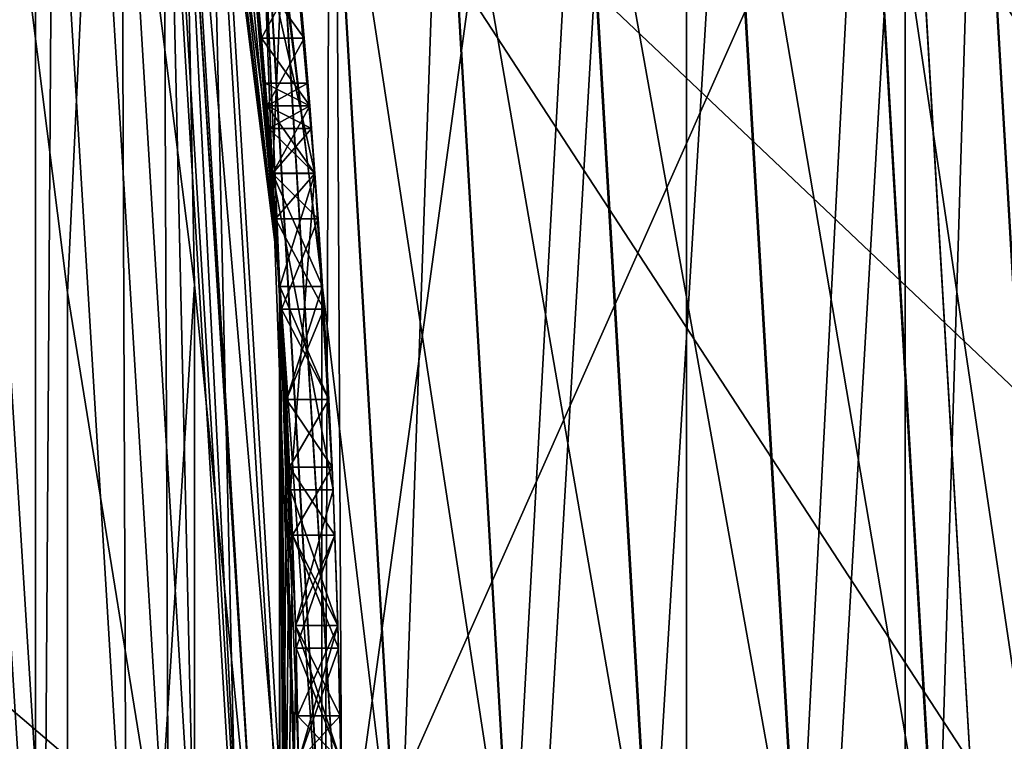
# Model space of a CAD drawing. Header units: millimetres. Extents: x -147 to 148, y -145 to 204.
# Tile 433 of 571: x 113.34 to 115.66, y 0.42 to 2.12. Entities that reach past the tile are written whole.
import ezdxf

# ---------------------------------------------------------------- set-up
doc = ezdxf.new("R2010")
doc.units = ezdxf.units.MM
doc.header["$LTSCALE"] = 26.699852
for name, color, linetype in [('1063', 7, 'CONTINUOUS'), ('1064', 7, 'CONTINUOUS'), ('1065', 7, 'CONTINUOUS'), ('1067', 7, 'CONTINUOUS'), ('1068', 7, 'CONTINUOUS'), ('1069', 7, 'CONTINUOUS'), ('1078', 7, 'CONTINUOUS'), ('1079', 7, 'CONTINUOUS'), ('1080', 7, 'CONTINUOUS'), ('1081', 7, 'CONTINUOUS'), ('1082', 7, 'CONTINUOUS'), ('1086', 7, 'CONTINUOUS'), ('1087', 7, 'CONTINUOUS'), ('1088', 7, 'CONTINUOUS'), ('1089', 7, 'CONTINUOUS'), ('1090', 7, 'CONTINUOUS'), ('1110', 7, 'CONTINUOUS'), ('1457', 7, 'CONTINUOUS'), ('1458', 7, 'CONTINUOUS'), ('1459', 7, 'CONTINUOUS'), ('1460', 7, 'CONTINUOUS'), ('1461', 7, 'CONTINUOUS'), ('1462', 7, 'CONTINUOUS'), ('1466', 7, 'CONTINUOUS'), ('1467', 7, 'CONTINUOUS'), ('1468', 7, 'CONTINUOUS'), ('1469', 7, 'CONTINUOUS'), ('1470', 7, 'CONTINUOUS'), ('1471', 7, 'CONTINUOUS'), ('1472', 7, 'CONTINUOUS'), ('1493', 7, 'CONTINUOUS'), ('1550', 7, 'CONTINUOUS'), ('1551', 7, 'CONTINUOUS'), ('1894', 7, 'CONTINUOUS'), ('1896', 7, 'CONTINUOUS'), ('1905', 7, 'CONTINUOUS'), ('1934', 7, 'CONTINUOUS'), ('1936', 7, 'CONTINUOUS'), ('1938', 7, 'CONTINUOUS'), ('1939', 7, 'CONTINUOUS'), ('2006', 7, 'CONTINUOUS'), ('2008', 7, 'CONTINUOUS'), ('2013', 7, 'CONTINUOUS'), ('2016', 7, 'CONTINUOUS'), ('742', 7, 'CONTINUOUS'), ('743', 7, 'CONTINUOUS'), ('886', 7, 'CONTINUOUS'), ('895', 7, 'CONTINUOUS'), ('936', 7, 'CONTINUOUS')]:
    doc.layers.add(name, color=color, linetype=linetype)

msp = doc.modelspace()

# ---------------------------------------------------------------- linework, layer by layer
at = {"layer": '1063', "color": 7, "linetype": 'CONTINUOUS', "true_color": 0xd8d8d8}
for points in [[(113.99, 0.6916, 56.025), (113.9787, 1.0106, 56.025), (114.0901, 0.6916, 56.025), (113.99, 0.6916, 56.025)], [(113.9787, 1.0106, 56.025), (114.0788, 1.0106, 56.025), (114.0901, 0.6916, 56.025), (113.9787, 1.0106, 56.025)], [(113.9971, 0.3723, 56.025), (113.99, 0.6916, 56.025), (114.0971, 0.3723, 56.025), (113.9971, 0.3723, 56.025)], [(113.99, 0.6916, 56.025), (114.0901, 0.6916, 56.025), (114.0971, 0.3723, 56.025), (113.99, 0.6916, 56.025)]]:
    msp.add_3dface(points, dxfattribs=at)
at = {"layer": '1064', "color": 7, "linetype": 'CONTINUOUS', "true_color": 0xd8d8d8}
for points in [[(113.9787, 1.0106, 56.025), (113.9787, 1.0106, 58.525), (114.0788, 1.0106, 56.025), (113.9787, 1.0106, 56.025)], [(113.9787, 1.0106, 58.525), (114.0788, 1.0106, 58.525), (114.0788, 1.0106, 56.025), (113.9787, 1.0106, 58.525)]]:
    msp.add_3dface(points, dxfattribs=at)
at = {"layer": '1065', "color": 7, "linetype": 'CONTINUOUS', "true_color": 0xd8d8d8}
for points in [[(113.9357, 1.7562, 58.525), (113.8694, 2.5, 58.525), (114.0359, 1.7562, 58.525), (113.9357, 1.7562, 58.525)], [(113.8694, 2.5, 58.525), (113.97, 2.5, 58.525), (114.0359, 1.7562, 58.525), (113.8694, 2.5, 58.525)], [(113.9787, 1.0106, 58.525), (113.9357, 1.7562, 58.525), (114.0788, 1.0106, 58.525), (113.9787, 1.0106, 58.525)], [(113.9357, 1.7562, 58.525), (114.0359, 1.7562, 58.525), (114.0788, 1.0106, 58.525), (113.9357, 1.7562, 58.525)]]:
    msp.add_3dface(points, dxfattribs=at)
at = {"layer": '1067', "color": 7, "linetype": 'CONTINUOUS', "true_color": 0xd8d8d8}
for points in [[(113.8694, 2.5, 59.15), (113.9357, 1.7562, 59.15), (113.97, 2.5, 59.15), (113.8694, 2.5, 59.15)], [(113.9357, 1.7562, 59.15), (114.0359, 1.7562, 59.15), (113.97, 2.5, 59.15), (113.9357, 1.7562, 59.15)], [(113.9357, 1.7562, 59.15), (113.9787, 1.0106, 59.15), (114.0359, 1.7562, 59.15), (113.9357, 1.7562, 59.15)], [(113.9787, 1.0106, 59.15), (114.0788, 1.0106, 59.15), (114.0359, 1.7562, 59.15), (113.9787, 1.0106, 59.15)]]:
    msp.add_3dface(points, dxfattribs=at)
at = {"layer": '1068', "color": 7, "linetype": 'CONTINUOUS', "true_color": 0xd8d8d8}
for points in [[(113.9787, 1.0106, 59.15), (113.9787, 1.0106, 60.1917), (114.0788, 1.0106, 59.15), (113.9787, 1.0106, 59.15)], [(113.9787, 1.0106, 60.1917), (114.0788, 1.0106, 60.1917), (114.0788, 1.0106, 59.15), (113.9787, 1.0106, 60.1917)]]:
    msp.add_3dface(points, dxfattribs=at)
at = {"layer": '1069', "color": 7, "linetype": 'CONTINUOUS', "true_color": 0xd8d8d8}
for points in [[(113.9787, 1.0106, 60.1917), (113.99, 0.6916, 60.1917), (114.0788, 1.0106, 60.1917), (113.9787, 1.0106, 60.1917)], [(113.99, 0.6916, 60.1917), (114.0901, 0.6916, 60.1917), (114.0788, 1.0106, 60.1917), (113.99, 0.6916, 60.1917)], [(113.99, 0.6916, 60.1917), (113.9971, 0.3723, 60.1917), (114.0901, 0.6916, 60.1917), (113.99, 0.6916, 60.1917)], [(113.9971, 0.3723, 60.1917), (114.0971, 0.3723, 60.1917), (114.0901, 0.6916, 60.1917), (113.9971, 0.3723, 60.1917)]]:
    msp.add_3dface(points, dxfattribs=at)
at = {"layer": '1078', "color": 7, "linetype": 'CONTINUOUS', "true_color": 0xd8d8d8}
for points in [[(113.9915, 0.6383, 61.1291), (113.983, 0.9043, 61.025), (114.0915, 0.6383, 61.1291), (113.9915, 0.6383, 61.1291)], [(113.983, 0.9043, 61.025), (114.083, 0.9043, 61.025), (114.0915, 0.6383, 61.1291), (113.983, 0.9043, 61.025)], [(113.9971, 0.3723, 61.2333), (113.9915, 0.6383, 61.1291), (114.0971, 0.3723, 61.2333), (113.9971, 0.3723, 61.2333)], [(113.9915, 0.6383, 61.1291), (114.0915, 0.6383, 61.1291), (114.0971, 0.3723, 61.2333), (113.9915, 0.6383, 61.1291)]]:
    msp.add_3dface(points, dxfattribs=at)
at = {"layer": '1079', "color": 7, "linetype": 'CONTINUOUS', "true_color": 0xd8d8d8}
for points in [[(113.9764, 1.0639, 61.025), (113.9688, 1.2234, 61.025), (114.0765, 1.0639, 61.025), (113.9764, 1.0639, 61.025)], [(113.9688, 1.2234, 61.025), (114.0689, 1.2234, 61.025), (114.0765, 1.0639, 61.025), (113.9688, 1.2234, 61.025)], [(113.983, 0.9043, 61.025), (113.9764, 1.0639, 61.025), (114.083, 0.9043, 61.025), (113.983, 0.9043, 61.025)], [(113.9764, 1.0639, 61.025), (114.0765, 1.0639, 61.025), (114.083, 0.9043, 61.025), (113.9764, 1.0639, 61.025)]]:
    msp.add_3dface(points, dxfattribs=at)
at = {"layer": '1080', "color": 7, "linetype": 'CONTINUOUS', "true_color": 0xd8d8d8}
for points in [[(113.9537, 1.4895, 61.1292), (113.9357, 1.7553, 61.2333), (114.0539, 1.4895, 61.1292), (113.9537, 1.4895, 61.1292)], [(113.9357, 1.7553, 61.2333), (114.036, 1.7553, 61.2333), (114.0539, 1.4895, 61.1292), (113.9357, 1.7553, 61.2333)], [(113.9688, 1.2234, 61.025), (113.9537, 1.4895, 61.1292), (114.0689, 1.2234, 61.025), (113.9688, 1.2234, 61.025)], [(113.9537, 1.4895, 61.1292), (114.0539, 1.4895, 61.1292), (114.0689, 1.2234, 61.025), (113.9537, 1.4895, 61.1292)]]:
    msp.add_3dface(points, dxfattribs=at)
at = {"layer": '1081', "color": 7, "linetype": 'CONTINUOUS', "true_color": 0xd8d8d8}
for points in [[(113.9235, 1.9149, 61.3896), (113.9102, 2.0745, 61.5458), (114.0238, 1.9149, 61.3896), (113.9235, 1.9149, 61.3896)], [(113.9102, 2.0745, 61.5458), (114.0106, 2.0745, 61.5458), (114.0238, 1.9149, 61.3896), (113.9102, 2.0745, 61.5458)], [(113.9357, 1.7553, 61.2333), (113.9235, 1.9149, 61.3896), (114.036, 1.7553, 61.2333), (113.9357, 1.7553, 61.2333)], [(113.9235, 1.9149, 61.3896), (114.0238, 1.9149, 61.3896), (114.036, 1.7553, 61.2333), (113.9235, 1.9149, 61.3896)]]:
    msp.add_3dface(points, dxfattribs=at)
at = {"layer": '1082', "color": 7, "linetype": 'CONTINUOUS', "true_color": 0xd8d8d8}
for points in [[(113.9102, 2.0745, 61.5458), (113.8958, 2.2341, 61.8064), (114.0106, 2.0745, 61.5458), (113.9102, 2.0745, 61.5458)], [(113.8958, 2.2341, 61.8064), (113.9962, 2.2341, 61.8064), (114.0106, 2.0745, 61.5458), (113.8958, 2.2341, 61.8064)]]:
    msp.add_3dface(points, dxfattribs=at)
at = {"layer": '1086', "color": 7, "linetype": 'CONTINUOUS', "true_color": 0xd8d8d8}
for points in [[(113.8958, 2.2341, 63.9936), (113.9102, 2.0745, 64.2542), (113.9962, 2.2341, 63.9936), (113.8958, 2.2341, 63.9936)], [(113.9102, 2.0745, 64.2542), (114.0106, 2.0745, 64.2542), (113.9962, 2.2341, 63.9936), (113.9102, 2.0745, 64.2542)]]:
    msp.add_3dface(points, dxfattribs=at)
at = {"layer": '1087', "color": 7, "linetype": 'CONTINUOUS', "true_color": 0xd8d8d8}
for points in [[(113.9102, 2.0745, 64.2542), (113.9235, 1.9149, 64.4104), (114.0106, 2.0745, 64.2542), (113.9102, 2.0745, 64.2542)], [(113.9235, 1.9149, 64.4104), (114.0238, 1.9149, 64.4104), (114.0106, 2.0745, 64.2542), (113.9235, 1.9149, 64.4104)], [(113.9235, 1.9149, 64.4104), (113.9357, 1.7553, 64.5667), (114.0238, 1.9149, 64.4104), (113.9235, 1.9149, 64.4104)], [(113.9357, 1.7553, 64.5667), (114.036, 1.7553, 64.5667), (114.0238, 1.9149, 64.4104), (113.9357, 1.7553, 64.5667)]]:
    msp.add_3dface(points, dxfattribs=at)
at = {"layer": '1088', "color": 7, "linetype": 'CONTINUOUS', "true_color": 0xd8d8d8}
for points in [[(113.9357, 1.7553, 64.5667), (113.9537, 1.4895, 64.6708), (114.036, 1.7553, 64.5667), (113.9357, 1.7553, 64.5667)], [(113.9537, 1.4895, 64.6708), (114.0539, 1.4895, 64.6708), (114.036, 1.7553, 64.5667), (113.9537, 1.4895, 64.6708)], [(113.9537, 1.4895, 64.6708), (113.9688, 1.2234, 64.775), (114.0539, 1.4895, 64.6708), (113.9537, 1.4895, 64.6708)], [(113.9688, 1.2234, 64.775), (114.0689, 1.2234, 64.775), (114.0539, 1.4895, 64.6708), (113.9688, 1.2234, 64.775)]]:
    msp.add_3dface(points, dxfattribs=at)
at = {"layer": '1089', "color": 7, "linetype": 'CONTINUOUS', "true_color": 0xd8d8d8}
for points in [[(113.9688, 1.2234, 64.775), (113.9764, 1.0639, 64.775), (114.0689, 1.2234, 64.775), (113.9688, 1.2234, 64.775)], [(113.9764, 1.0639, 64.775), (114.0765, 1.0639, 64.775), (114.0689, 1.2234, 64.775), (113.9764, 1.0639, 64.775)], [(113.9764, 1.0639, 64.775), (113.983, 0.9043, 64.775), (114.0765, 1.0639, 64.775), (113.9764, 1.0639, 64.775)], [(113.983, 0.9043, 64.775), (114.083, 0.9043, 64.775), (114.0765, 1.0639, 64.775), (113.983, 0.9043, 64.775)]]:
    msp.add_3dface(points, dxfattribs=at)
at = {"layer": '1090', "color": 7, "linetype": 'CONTINUOUS', "true_color": 0xd8d8d8}
for points in [[(113.983, 0.9043, 64.775), (113.9915, 0.6383, 64.6709), (114.083, 0.9043, 64.775), (113.983, 0.9043, 64.775)], [(113.9915, 0.6383, 64.6709), (114.0915, 0.6383, 64.6709), (114.083, 0.9043, 64.775), (113.9915, 0.6383, 64.6709)], [(113.9915, 0.6383, 64.6709), (113.9971, 0.3723, 64.5667), (114.0915, 0.6383, 64.6709), (113.9915, 0.6383, 64.6709)], [(113.9971, 0.3723, 64.5667), (114.0971, 0.3723, 64.5667), (114.0915, 0.6383, 64.6709), (113.9971, 0.3723, 64.5667)]]:
    msp.add_3dface(points, dxfattribs=at)
at = {"layer": '1110', "color": 7, "linetype": 'CONTINUOUS', "true_color": 0xd8d8d8}
for points in [[(113.97, 2.5, 59.15), (114.0359, 1.7562, 59.15), (113.97, 2.5, 58.525), (113.97, 2.5, 59.15)], [(113.97, 2.5, 58.525), (114.0359, 1.7562, 59.15), (114.0359, 1.7562, 58.525), (113.97, 2.5, 58.525)], [(113.9962, 2.2341, 63.9936), (114.0106, 2.0745, 64.2542), (113.9962, 2.2341, 61.8064), (113.9962, 2.2341, 63.9936)], [(113.9962, 2.2341, 61.8064), (114.0106, 2.0745, 64.2542), (114.0106, 2.0745, 61.5458), (113.9962, 2.2341, 61.8064)], [(114.0106, 2.0745, 64.2542), (114.0238, 1.9149, 64.4104), (114.0106, 2.0745, 61.5458), (114.0106, 2.0745, 64.2542)], [(114.0106, 2.0745, 61.5458), (114.0238, 1.9149, 64.4104), (114.0195, 1.9681, 63.1083), (114.0106, 2.0745, 61.5458)], [(114.0238, 1.9149, 61.3896), (114.0106, 2.0745, 61.5458), (114.0195, 1.9681, 62.6917), (114.0238, 1.9149, 61.3896)], [(114.0195, 1.9681, 62.6917), (114.0106, 2.0745, 61.5458), (114.0195, 1.9681, 63.1083), (114.0195, 1.9681, 62.6917)], [(114.0195, 1.9681, 63.1083), (114.0238, 1.9149, 64.4104), (114.0238, 1.9149, 63.3166), (114.0195, 1.9681, 63.1083)], [(114.0238, 1.9149, 61.3896), (114.0195, 1.9681, 62.6917), (114.0238, 1.9149, 62.4834), (114.0238, 1.9149, 61.3896)], [(114.0238, 1.9149, 64.4104), (114.036, 1.7553, 64.5667), (114.0238, 1.9149, 63.3166), (114.0238, 1.9149, 64.4104)], [(114.0238, 1.9149, 63.3166), (114.036, 1.7553, 64.5667), (114.028, 1.8617, 63.525), (114.0238, 1.9149, 63.3166)], [(114.036, 1.7553, 61.2333), (114.0238, 1.9149, 61.3896), (114.036, 1.7553, 62.0667), (114.036, 1.7553, 61.2333)], [(114.036, 1.7553, 62.0667), (114.0238, 1.9149, 61.3896), (114.028, 1.8617, 62.275), (114.036, 1.7553, 62.0667)], [(114.028, 1.8617, 62.275), (114.0238, 1.9149, 61.3896), (114.0238, 1.9149, 62.4834), (114.028, 1.8617, 62.275)], [(114.028, 1.8617, 63.525), (114.036, 1.7553, 64.5667), (114.036, 1.7553, 63.7333), (114.028, 1.8617, 63.525)], [(114.0359, 1.7562, 59.15), (114.0788, 1.0106, 59.15), (114.0359, 1.7562, 58.525), (114.0359, 1.7562, 59.15)], [(114.0359, 1.7562, 58.525), (114.0788, 1.0106, 59.15), (114.0788, 1.0106, 58.525), (114.0359, 1.7562, 58.525)], [(114.036, 1.7553, 64.5667), (114.0539, 1.4895, 64.6708), (114.0435, 1.6489, 63.9417), (114.036, 1.7553, 64.5667)], [(114.036, 1.7553, 63.7333), (114.036, 1.7553, 64.5667), (114.0435, 1.6489, 63.9417), (114.036, 1.7553, 63.7333)], [(114.0539, 1.4895, 61.1292), (114.036, 1.7553, 61.2333), (114.0435, 1.6489, 61.8583), (114.0539, 1.4895, 61.1292)], [(114.0435, 1.6489, 61.8583), (114.036, 1.7553, 61.2333), (114.036, 1.7553, 62.0667), (114.0435, 1.6489, 61.8583)], [(114.0435, 1.6489, 63.9417), (114.0539, 1.4895, 64.6708), (114.0572, 1.4363, 64.0979), (114.0435, 1.6489, 63.9417)], [(114.0572, 1.4363, 61.7021), (114.0539, 1.4895, 61.1292), (114.0435, 1.6489, 61.8583), (114.0572, 1.4363, 61.7021)], [(114.0539, 1.4895, 64.6708), (114.0689, 1.2234, 64.775), (114.0572, 1.4363, 64.0979), (114.0539, 1.4895, 64.6708)], [(114.0689, 1.2234, 61.025), (114.0539, 1.4895, 61.1292), (114.0689, 1.2234, 61.5458), (114.0689, 1.2234, 61.025)], [(114.0689, 1.2234, 61.5458), (114.0539, 1.4895, 61.1292), (114.0572, 1.4363, 61.7021), (114.0689, 1.2234, 61.5458)], [(114.0572, 1.4363, 64.0979), (114.0689, 1.2234, 64.775), (114.0689, 1.2234, 64.2542), (114.0572, 1.4363, 64.0979)], [(114.0689, 1.2234, 64.775), (114.0765, 1.0639, 64.775), (114.0689, 1.2234, 64.2542), (114.0689, 1.2234, 64.775)], [(114.0689, 1.2234, 64.2542), (114.0765, 1.0639, 64.775), (114.0765, 1.0639, 64.2542), (114.0689, 1.2234, 64.2542)], [(114.0765, 1.0639, 61.025), (114.0689, 1.2234, 61.025), (114.0765, 1.0639, 61.5458), (114.0765, 1.0639, 61.025)], [(114.0765, 1.0639, 61.5458), (114.0689, 1.2234, 61.025), (114.0689, 1.2234, 61.5458), (114.0765, 1.0639, 61.5458)], [(114.0765, 1.0639, 64.775), (114.083, 0.9043, 64.775), (114.0765, 1.0639, 64.2542), (114.0765, 1.0639, 64.775)], [(114.0765, 1.0639, 64.2542), (114.083, 0.9043, 64.775), (114.083, 0.9043, 64.2542), (114.0765, 1.0639, 64.2542)], [(114.083, 0.9043, 61.025), (114.0765, 1.0639, 61.025), (114.083, 0.9043, 61.5458), (114.083, 0.9043, 61.025)], [(114.083, 0.9043, 61.5458), (114.0765, 1.0639, 61.025), (114.0765, 1.0639, 61.5458), (114.083, 0.9043, 61.5458)], [(114.0788, 1.0106, 60.1917), (114.0901, 0.6916, 60.1917), (114.0788, 1.0106, 59.15), (114.0788, 1.0106, 60.1917)], [(114.0788, 1.0106, 59.15), (114.0901, 0.6916, 60.1917), (114.0788, 1.0106, 58.525), (114.0788, 1.0106, 59.15)], [(114.0788, 1.0106, 58.525), (114.0901, 0.6916, 60.1917), (114.0788, 1.0106, 56.025), (114.0788, 1.0106, 58.525)], [(114.0788, 1.0106, 56.025), (114.0901, 0.6916, 60.1917), (114.0901, 0.6916, 56.025), (114.0788, 1.0106, 56.025)], [(114.083, 0.9043, 64.775), (114.0915, 0.6383, 64.6709), (114.083, 0.9043, 64.2542), (114.083, 0.9043, 64.775)], [(114.083, 0.9043, 64.2542), (114.0915, 0.6383, 64.6709), (114.0901, 0.6915, 64.0979), (114.083, 0.9043, 64.2542)], [(114.0915, 0.6383, 61.1291), (114.083, 0.9043, 61.025), (114.0901, 0.6915, 61.7021), (114.0915, 0.6383, 61.1291)], [(114.0901, 0.6915, 61.7021), (114.083, 0.9043, 61.025), (114.083, 0.9043, 61.5458), (114.0901, 0.6915, 61.7021)], [(114.0971, 0.3723, 60.1917), (114.0971, 0.3723, 59.15), (114.0901, 0.6916, 56.025), (114.0971, 0.3723, 60.1917)], [(114.0901, 0.6916, 56.025), (114.0971, 0.3723, 59.15), (114.0971, 0.3723, 58.525), (114.0901, 0.6916, 56.025)], [(114.0901, 0.6916, 60.1917), (114.0971, 0.3723, 60.1917), (114.0901, 0.6916, 56.025), (114.0901, 0.6916, 60.1917)], [(114.0971, 0.3723, 56.025), (114.0901, 0.6916, 56.025), (114.0971, 0.3723, 56.7542), (114.0971, 0.3723, 56.025)], [(114.0971, 0.3723, 56.7542), (114.0901, 0.6916, 56.025), (114.0971, 0.3723, 58.525), (114.0971, 0.3723, 56.7542)], [(114.0901, 0.6915, 64.0979), (114.0915, 0.6383, 64.6709), (114.0952, 0.4787, 63.9417), (114.0901, 0.6915, 64.0979)], [(114.0952, 0.4787, 61.8583), (114.0915, 0.6383, 61.1291), (114.0901, 0.6915, 61.7021), (114.0952, 0.4787, 61.8583)], [(114.0915, 0.6383, 64.6709), (114.0971, 0.3723, 64.5667), (114.0952, 0.4787, 63.9417), (114.0915, 0.6383, 64.6709)], [(114.0971, 0.3723, 61.2333), (114.0915, 0.6383, 61.1291), (114.0971, 0.3723, 62.0667), (114.0971, 0.3723, 61.2333)], [(114.0971, 0.3723, 62.0667), (114.0915, 0.6383, 61.1291), (114.0952, 0.4787, 61.8583), (114.0971, 0.3723, 62.0667)], [(114.0952, 0.4787, 63.9417), (114.0971, 0.3723, 64.5667), (114.0971, 0.3723, 63.7333), (114.0952, 0.4787, 63.9417)]]:
    msp.add_3dface(points, dxfattribs=at)
at = {"layer": '1457', "color": 7, "linetype": 'CONTINUOUS', "true_color": 0xd8d8d8}
for points in [[(113.9192, 1.9681, 62.6917), (113.9235, 1.9149, 62.4834), (114.0195, 1.9681, 62.6917), (113.9192, 1.9681, 62.6917)], [(114.0195, 1.9681, 62.6917), (113.9235, 1.9149, 62.4834), (114.0238, 1.9149, 62.4834), (114.0195, 1.9681, 62.6917)], [(113.9235, 1.9149, 62.4834), (113.9277, 1.8617, 62.275), (114.0238, 1.9149, 62.4834), (113.9235, 1.9149, 62.4834)], [(113.9277, 1.8617, 62.275), (114.028, 1.8617, 62.275), (114.0238, 1.9149, 62.4834), (113.9277, 1.8617, 62.275)]]:
    msp.add_3dface(points, dxfattribs=at)
at = {"layer": '1458', "color": 7, "linetype": 'CONTINUOUS', "true_color": 0xd8d8d8}
for points in [[(113.9277, 1.8617, 62.275), (113.9357, 1.7553, 62.0667), (114.028, 1.8617, 62.275), (113.9277, 1.8617, 62.275)], [(113.9357, 1.7553, 62.0667), (114.036, 1.7553, 62.0667), (114.028, 1.8617, 62.275), (113.9357, 1.7553, 62.0667)], [(113.9357, 1.7553, 62.0667), (113.9433, 1.6489, 61.8583), (114.036, 1.7553, 62.0667), (113.9357, 1.7553, 62.0667)], [(113.9433, 1.6489, 61.8583), (114.0435, 1.6489, 61.8583), (114.036, 1.7553, 62.0667), (113.9433, 1.6489, 61.8583)]]:
    msp.add_3dface(points, dxfattribs=at)
at = {"layer": '1459', "color": 7, "linetype": 'CONTINUOUS', "true_color": 0xd8d8d8}
for points in [[(113.9433, 1.6489, 61.8583), (113.957, 1.4363, 61.7021), (114.0435, 1.6489, 61.8583), (113.9433, 1.6489, 61.8583)], [(113.957, 1.4363, 61.7021), (114.0572, 1.4363, 61.7021), (114.0435, 1.6489, 61.8583), (113.957, 1.4363, 61.7021)], [(113.957, 1.4363, 61.7021), (113.9688, 1.2234, 61.5458), (114.0572, 1.4363, 61.7021), (113.957, 1.4363, 61.7021)], [(113.9688, 1.2234, 61.5458), (114.0689, 1.2234, 61.5458), (114.0572, 1.4363, 61.7021), (113.9688, 1.2234, 61.5458)]]:
    msp.add_3dface(points, dxfattribs=at)
at = {"layer": '1460', "color": 7, "linetype": 'CONTINUOUS', "true_color": 0xd8d8d8}
for points in [[(113.9688, 1.2234, 61.5458), (113.9764, 1.0639, 61.5458), (114.0689, 1.2234, 61.5458), (113.9688, 1.2234, 61.5458)], [(113.9764, 1.0639, 61.5458), (114.0765, 1.0639, 61.5458), (114.0689, 1.2234, 61.5458), (113.9764, 1.0639, 61.5458)], [(113.9764, 1.0639, 61.5458), (113.983, 0.9043, 61.5458), (114.0765, 1.0639, 61.5458), (113.9764, 1.0639, 61.5458)], [(113.983, 0.9043, 61.5458), (114.083, 0.9043, 61.5458), (114.0765, 1.0639, 61.5458), (113.983, 0.9043, 61.5458)]]:
    msp.add_3dface(points, dxfattribs=at)
at = {"layer": '1461', "color": 7, "linetype": 'CONTINUOUS', "true_color": 0xd8d8d8}
for points in [[(113.983, 0.9043, 61.5458), (113.99, 0.6915, 61.7021), (114.083, 0.9043, 61.5458), (113.983, 0.9043, 61.5458)], [(113.99, 0.6915, 61.7021), (114.0901, 0.6915, 61.7021), (114.083, 0.9043, 61.5458), (113.99, 0.6915, 61.7021)], [(113.99, 0.6915, 61.7021), (113.9952, 0.4787, 61.8583), (114.0901, 0.6915, 61.7021), (113.99, 0.6915, 61.7021)], [(113.9952, 0.4787, 61.8583), (114.0952, 0.4787, 61.8583), (114.0901, 0.6915, 61.7021), (113.9952, 0.4787, 61.8583)]]:
    msp.add_3dface(points, dxfattribs=at)
at = {"layer": '1462', "color": 7, "linetype": 'CONTINUOUS', "true_color": 0xd8d8d8}
for points in [[(113.9952, 0.4787, 61.8583), (113.9971, 0.3723, 62.0667), (114.0952, 0.4787, 61.8583), (113.9952, 0.4787, 61.8583)], [(113.9971, 0.3723, 62.0667), (114.0971, 0.3723, 62.0667), (114.0952, 0.4787, 61.8583), (113.9971, 0.3723, 62.0667)]]:
    msp.add_3dface(points, dxfattribs=at)
at = {"layer": '1466', "color": 7, "linetype": 'CONTINUOUS', "true_color": 0xd8d8d8}
for points in [[(113.9971, 0.3723, 63.7333), (113.9952, 0.4787, 63.9417), (114.0971, 0.3723, 63.7333), (113.9971, 0.3723, 63.7333)], [(113.9952, 0.4787, 63.9417), (114.0952, 0.4787, 63.9417), (114.0971, 0.3723, 63.7333), (113.9952, 0.4787, 63.9417)]]:
    msp.add_3dface(points, dxfattribs=at)
at = {"layer": '1467', "color": 7, "linetype": 'CONTINUOUS', "true_color": 0xd8d8d8}
for points in [[(113.99, 0.6915, 64.0979), (113.983, 0.9043, 64.2542), (114.0901, 0.6915, 64.0979), (113.99, 0.6915, 64.0979)], [(113.983, 0.9043, 64.2542), (114.083, 0.9043, 64.2542), (114.0901, 0.6915, 64.0979), (113.983, 0.9043, 64.2542)], [(113.9952, 0.4787, 63.9417), (113.99, 0.6915, 64.0979), (114.0952, 0.4787, 63.9417), (113.9952, 0.4787, 63.9417)], [(113.99, 0.6915, 64.0979), (114.0901, 0.6915, 64.0979), (114.0952, 0.4787, 63.9417), (113.99, 0.6915, 64.0979)]]:
    msp.add_3dface(points, dxfattribs=at)
at = {"layer": '1468', "color": 7, "linetype": 'CONTINUOUS', "true_color": 0xd8d8d8}
for points in [[(113.9764, 1.0639, 64.2542), (113.9688, 1.2234, 64.2542), (114.0765, 1.0639, 64.2542), (113.9764, 1.0639, 64.2542)], [(113.9688, 1.2234, 64.2542), (114.0689, 1.2234, 64.2542), (114.0765, 1.0639, 64.2542), (113.9688, 1.2234, 64.2542)], [(113.983, 0.9043, 64.2542), (113.9764, 1.0639, 64.2542), (114.083, 0.9043, 64.2542), (113.983, 0.9043, 64.2542)], [(113.9764, 1.0639, 64.2542), (114.0765, 1.0639, 64.2542), (114.083, 0.9043, 64.2542), (113.9764, 1.0639, 64.2542)]]:
    msp.add_3dface(points, dxfattribs=at)
at = {"layer": '1469', "color": 7, "linetype": 'CONTINUOUS', "true_color": 0xd8d8d8}
for points in [[(113.957, 1.4363, 64.0979), (113.9433, 1.6489, 63.9417), (114.0572, 1.4363, 64.0979), (113.957, 1.4363, 64.0979)], [(113.9433, 1.6489, 63.9417), (114.0435, 1.6489, 63.9417), (114.0572, 1.4363, 64.0979), (113.9433, 1.6489, 63.9417)], [(113.9688, 1.2234, 64.2542), (113.957, 1.4363, 64.0979), (114.0689, 1.2234, 64.2542), (113.9688, 1.2234, 64.2542)], [(113.957, 1.4363, 64.0979), (114.0572, 1.4363, 64.0979), (114.0689, 1.2234, 64.2542), (113.957, 1.4363, 64.0979)]]:
    msp.add_3dface(points, dxfattribs=at)
at = {"layer": '1470', "color": 7, "linetype": 'CONTINUOUS', "true_color": 0xd8d8d8}
for points in [[(113.9357, 1.7553, 63.7333), (113.9277, 1.8617, 63.525), (114.036, 1.7553, 63.7333), (113.9357, 1.7553, 63.7333)], [(113.9277, 1.8617, 63.525), (114.028, 1.8617, 63.525), (114.036, 1.7553, 63.7333), (113.9277, 1.8617, 63.525)], [(113.9433, 1.6489, 63.9417), (113.9357, 1.7553, 63.7333), (114.0435, 1.6489, 63.9417), (113.9433, 1.6489, 63.9417)], [(113.9357, 1.7553, 63.7333), (114.036, 1.7553, 63.7333), (114.0435, 1.6489, 63.9417), (113.9357, 1.7553, 63.7333)]]:
    msp.add_3dface(points, dxfattribs=at)
at = {"layer": '1471', "color": 7, "linetype": 'CONTINUOUS', "true_color": 0xd8d8d8}
for points in [[(113.9235, 1.9149, 63.3166), (113.9192, 1.9681, 63.1083), (114.0238, 1.9149, 63.3166), (113.9235, 1.9149, 63.3166)], [(113.9192, 1.9681, 63.1083), (114.0195, 1.9681, 63.1083), (114.0238, 1.9149, 63.3166), (113.9192, 1.9681, 63.1083)], [(113.9277, 1.8617, 63.525), (113.9235, 1.9149, 63.3166), (114.028, 1.8617, 63.525), (113.9277, 1.8617, 63.525)], [(113.9235, 1.9149, 63.3166), (114.0238, 1.9149, 63.3166), (114.028, 1.8617, 63.525), (113.9235, 1.9149, 63.3166)]]:
    msp.add_3dface(points, dxfattribs=at)
at = {"layer": '1472', "color": 7, "linetype": 'CONTINUOUS', "true_color": 0xd8d8d8}
for points in [[(113.9192, 1.9681, 63.1083), (113.9192, 1.9681, 62.6917), (114.0195, 1.9681, 63.1083), (113.9192, 1.9681, 63.1083)], [(113.9192, 1.9681, 62.6917), (114.0195, 1.9681, 62.6917), (114.0195, 1.9681, 63.1083), (113.9192, 1.9681, 62.6917)]]:
    msp.add_3dface(points, dxfattribs=at)
at = {"layer": '1493', "color": 7, "linetype": 'CONTINUOUS', "true_color": 0xd8d8d8}
for points in [[(114.0524, 1.5133, 53.4), (113.6731, 4.5159, 53.4), (114.0524, 1.5133, 72.4), (114.0524, 1.5133, 53.4)], [(114.0524, 1.5133, 72.4), (113.6731, 4.5159, 53.4), (113.6731, 4.5159, 72.4), (114.0524, 1.5133, 72.4)], [(114.0524, -1.5133, 53.4), (114.0524, 1.5133, 53.4), (114.0524, -1.5133, 72.4), (114.0524, -1.5133, 53.4)], [(114.0524, -1.5133, 72.4), (114.0524, 1.5133, 53.4), (114.0524, 1.5133, 72.4), (114.0524, -1.5133, 72.4)]]:
    msp.add_3dface(points, dxfattribs=at)
at = {"layer": '1550', "color": 7, "linetype": 'CONTINUOUS', "true_color": 0x21211a}
for points in [[(113.9526, 1.507, 24.9), (113.8108, 3.008, 24.9), (113.8968, 2.7931, 24.5603), (113.9526, 1.507, 24.9)], [(115.7658, 0, 24.2569), (115.327, 2.9603, 24.0336), (115.5916, 2.9912, 24.2569), (115.7658, 0, 24.2569)], [(115.9397, 0, 24.558), (115.5916, 2.9912, 24.2569), (115.7643, 3.0114, 24.558), (115.9397, 0, 24.558)], [(115.7658, 0, 24.2569), (115.5916, 2.9912, 24.2569), (115.9397, 0, 24.558), (115.7658, 0, 24.2569)], [(115.4994, 0, 24.0336), (115.0024, 2.9224, 23.915), (115.327, 2.9603, 24.0336), (115.4994, 0, 24.0336)], [(115.4994, 0, 24.0336), (115.327, 2.9603, 24.0336), (115.7658, 0, 24.2569), (115.4994, 0, 24.0336)], [(115.1726, 0, 23.915), (114.6571, 2.882, 23.9154), (115.0024, 2.9224, 23.915), (115.1726, 0, 23.915)], [(115.1726, 0, 23.915), (115.0024, 2.9224, 23.915), (115.4994, 0, 24.0336), (115.1726, 0, 23.915)], [(114.825, 0, 23.9154), (114.3328, 2.8441, 24.0348), (114.6571, 2.882, 23.9154), (114.825, 0, 23.9154)], [(114.825, 0, 23.9154), (114.6571, 2.882, 23.9154), (115.1726, 0, 23.915), (114.825, 0, 23.9154)], [(114.4985, 0, 24.0348), (114.0688, 2.8132, 24.2588), (114.3328, 2.8441, 24.0348), (114.4985, 0, 24.0348)], [(114.4985, 0, 24.0348), (114.3328, 2.8441, 24.0348), (114.825, 0, 23.9154), (114.4985, 0, 24.0348)], [(114.2326, 0, 24.2588), (113.8968, 2.7931, 24.5603), (114.0688, 2.8132, 24.2588), (114.2326, 0, 24.2588)], [(114.2326, 0, 24.2588), (114.0688, 2.8132, 24.2588), (114.4985, 0, 24.0348), (114.2326, 0, 24.2588)], [(114.0595, 0, 24.5603), (113.9526, 1.507, 24.9), (113.8968, 2.7931, 24.5603), (114.0595, 0, 24.5603)], [(114.0595, 0, 24.5603), (113.8968, 2.7931, 24.5603), (114.2326, 0, 24.2588), (114.0595, 0, 24.5603)], [(114, 0, 24.9), (113.9526, 1.507, 24.9), (114.0595, 0, 24.5603), (114, 0, 24.9)]]:
    msp.add_3dface(points, dxfattribs=at)
at = {"layer": '1551', "color": 7, "linetype": 'CONTINUOUS', "true_color": 0x21211a}
for points in [[(113.8108, 3.008, 24.9), (113.9526, 1.507, 24.9), (113.8976, 2.7932, 25.242), (113.8108, 3.008, 24.9)], [(115.5015, 0, 25.7652), (115.5932, 2.9914, 25.5412), (115.3291, 2.9605, 25.7652), (115.5015, 0, 25.7652)], [(115.7674, 0, 25.5412), (115.5932, 2.9914, 25.5412), (115.5015, 0, 25.7652), (115.7674, 0, 25.5412)], [(115.7674, 0, 25.5412), (115.7651, 3.0115, 25.2397), (115.5932, 2.9914, 25.5412), (115.7674, 0, 25.5412)], [(115.175, 0, 25.8846), (115.3291, 2.9605, 25.7652), (115.0048, 2.9226, 25.8846), (115.175, 0, 25.8846)], [(115.5015, 0, 25.7652), (115.3291, 2.9605, 25.7652), (115.175, 0, 25.8846), (115.5015, 0, 25.7652)], [(114.8274, 0, 25.885), (115.0048, 2.9226, 25.8846), (114.6595, 2.8823, 25.885), (114.8274, 0, 25.885)], [(115.175, 0, 25.8846), (115.0048, 2.9226, 25.8846), (114.8274, 0, 25.885), (115.175, 0, 25.8846)], [(114.5006, 0, 25.7664), (114.6595, 2.8823, 25.885), (114.3349, 2.8443, 25.7664), (114.5006, 0, 25.7664)], [(114.8274, 0, 25.885), (114.6595, 2.8823, 25.885), (114.5006, 0, 25.7664), (114.8274, 0, 25.885)], [(114.2342, 0, 25.5431), (114.3349, 2.8443, 25.7664), (114.0703, 2.8134, 25.5431), (114.2342, 0, 25.5431)], [(114.5006, 0, 25.7664), (114.3349, 2.8443, 25.7664), (114.2342, 0, 25.5431), (114.5006, 0, 25.7664)], [(114.0603, 0, 25.242), (114.0703, 2.8134, 25.5431), (113.8976, 2.7932, 25.242), (114.0603, 0, 25.242)], [(114.2342, 0, 25.5431), (114.0703, 2.8134, 25.5431), (114.0603, 0, 25.242), (114.2342, 0, 25.5431)], [(113.9526, 1.507, 24.9), (114, 0, 24.9), (113.8976, 2.7932, 25.242), (113.9526, 1.507, 24.9)], [(114, 0, 24.9), (114.0603, 0, 25.242), (113.8976, 2.7932, 25.242), (114, 0, 24.9)]]:
    msp.add_3dface(points, dxfattribs=at)
at = {"layer": '1894', "color": 7, "linetype": 'CONTINUOUS', "true_color": 0xd8d8d8}
for points in [[(114.1, 0, 26.9), (113.9233, 2.9065, 26.9), (114.1, 0, 25.9), (114.1, 0, 26.9)], [(113.9233, 2.9065, 26.9), (113.9233, 2.9065, 25.9), (114.1, 0, 25.9), (113.9233, 2.9065, 26.9)]]:
    msp.add_3dface(points, dxfattribs=at)
at = {"layer": '1896', "color": 7, "linetype": 'CONTINUOUS', "true_color": 0xd8d8d8}
for points in [[(111.339, 11.1989, 26.9), (145.5, -45.5, 26.9), (145.5, 45.5, 26.9), (111.339, 11.1989, 26.9)], [(111.339, 11.1989, 26.9), (112.5327, 8.5485, 26.9), (145.5, -45.5, 26.9), (111.339, 11.1989, 26.9)], [(112.5327, 8.5485, 26.9), (113.4, 5.7646, 26.9), (145.5, -45.5, 26.9), (112.5327, 8.5485, 26.9)], [(113.4, 5.7646, 26.9), (113.9233, 2.9065, 26.9), (145.5, -45.5, 26.9), (113.4, 5.7646, 26.9)], [(113.9233, 2.9065, 26.9), (114.1, 0, 26.9), (145.5, -45.5, 26.9), (113.9233, 2.9065, 26.9)]]:
    msp.add_3dface(points, dxfattribs=at)
at = {"layer": '1905', "color": 7, "linetype": 'CONTINUOUS', "true_color": 0xd8d8d8}
for points in [[(145.5, 45.5, 25.9), (145.5, -45.5, 25.9), (114.1273, -12.1175, 25.9), (145.5, 45.5, 25.9)], [(115.3708, -9.2366, 25.9), (145.5, 45.5, 25.9), (114.1273, -12.1175, 25.9), (115.3708, -9.2366, 25.9)], [(116.2724, -6.224, 25.9), (145.5, 45.5, 25.9), (115.3708, -9.2366, 25.9), (116.2724, -6.224, 25.9)], [(114.1, 0, 25.9), (113.9233, 2.9065, 25.9), (114.0547, 8.7585, 25.9), (114.1, 0, 25.9)], [(114.9103, 5.9007, 25.9), (114.1, 0, 25.9), (114.0547, 8.7585, 25.9), (114.9103, 5.9007, 25.9)], [(114.1, 0, 25.9), (114.9103, 5.9007, 25.9), (114.0547, -8.7585, 25.9), (114.1, 0, 25.9)], [(114.0547, -8.7585, 25.9), (114.9103, 5.9007, 25.9), (114.9103, -5.9007, 25.9), (114.0547, -8.7585, 25.9)], [(114.9103, 5.9007, 25.9), (115.425, 2.9828, 25.9), (114.9103, -5.9007, 25.9), (114.9103, 5.9007, 25.9)], [(114.9103, -5.9007, 25.9), (115.425, 2.9828, 25.9), (115.425, -2.9828, 25.9), (114.9103, -5.9007, 25.9)], [(115.425, 2.9828, 25.9), (115.6, 0, 25.9), (115.425, -2.9828, 25.9), (115.425, 2.9828, 25.9)]]:
    msp.add_3dface(points, dxfattribs=at)
at = {"layer": '1934', "color": 7, "linetype": 'CONTINUOUS', "true_color": 0xd8d8d8}
for points in [[(113.9219, 2.9175, 23.9), (114.1, 0, 23.9), (115.4243, 2.9857, 23.9), (113.9219, 2.9175, 23.9)], [(114.1, 0, 23.9), (115.6, 0, 23.9), (115.4243, 2.9857, 23.9), (114.1, 0, 23.9)]]:
    msp.add_3dface(points, dxfattribs=at)
at = {"layer": '1936', "color": 7, "linetype": 'CONTINUOUS', "true_color": 0xd8d8d8}
for points in [[(116.8154, 3.1459, 22.9), (117, 0, 22.9), (113.9219, 2.9175, 22.9), (116.8154, 3.1459, 22.9)], [(117, 0, 22.9), (114.1, 0, 22.9), (113.9219, 2.9175, 22.9), (117, 0, 22.9)]]:
    msp.add_3dface(points, dxfattribs=at)
at = {"layer": '1938', "color": 7, "linetype": 'CONTINUOUS', "true_color": 0xd8d8d8}
for points in [[(115.6, 0, 23.9), (115.425, 2.9828, 25.9), (115.4243, 2.9857, 23.9), (115.6, 0, 23.9)], [(115.6, 0, 25.9), (115.425, 2.9828, 25.9), (115.6, 0, 23.9), (115.6, 0, 25.9)]]:
    msp.add_3dface(points, dxfattribs=at)
at = {"layer": '1939', "color": 7, "linetype": 'CONTINUOUS', "true_color": 0xd8d8d8}
for points in [[(114.1, 0, 23.9), (113.9219, 2.9175, 23.9), (114.1, 0, 22.9), (114.1, 0, 23.9)], [(114.1, 0, 22.9), (113.9219, 2.9175, 23.9), (113.9219, 2.9175, 22.9), (114.1, 0, 22.9)]]:
    msp.add_3dface(points, dxfattribs=at)
at = {"layer": '2006', "color": 7, "linetype": 'CONTINUOUS', "true_color": 0xd8d8d8}
msp.add_3dface([(113.4, 0, 52.9), (113.2177, 2.9153, 52.9), (105.4997, 0, 52.9), (113.4, 0, 52.9)], dxfattribs=at)
at = {"layer": '2008', "color": 7, "linetype": 'CONTINUOUS', "true_color": 0xd8d8d8}
for points in [[(113.9, 0, 19.9), (113.7112, 2.9975, 19.9), (113.9, 0, 52.4), (113.9, 0, 19.9)], [(113.9, 0, 52.4), (113.7112, 2.9975, 19.9), (113.7115, 2.9955, 52.4), (113.9, 0, 52.4)]]:
    msp.add_3dface(points, dxfattribs=at)
at = {"layer": '2013', "color": 7, "linetype": 'CONTINUOUS', "true_color": 0xd8d8d8}
for points in [[(113.8621, 0, 52.591), (113.7115, 2.9955, 52.4), (113.6881, 2.8763, 52.591), (113.8621, 0, 52.591)], [(113.9, 0, 52.4), (113.7115, 2.9955, 52.4), (113.8621, 0, 52.591), (113.9, 0, 52.4)], [(113.2177, 2.9153, 52.9), (113.4, 0, 52.9), (113.4193, 2.8436, 52.8619), (113.2177, 2.9153, 52.9)], [(113.7537, 0, 52.7534), (113.6881, 2.8763, 52.591), (113.5805, 2.8632, 52.7534), (113.7537, 0, 52.7534)], [(113.8621, 0, 52.591), (113.6881, 2.8763, 52.591), (113.7537, 0, 52.7534), (113.8621, 0, 52.591)], [(113.5913, 0, 52.8619), (113.5805, 2.8632, 52.7534), (113.4193, 2.8436, 52.8619), (113.5913, 0, 52.8619)], [(113.7537, 0, 52.7534), (113.5805, 2.8632, 52.7534), (113.5913, 0, 52.8619), (113.7537, 0, 52.7534)], [(113.4, 0, 52.9), (113.5913, 0, 52.8619), (113.4193, 2.8436, 52.8619), (113.4, 0, 52.9)]]:
    msp.add_3dface(points, dxfattribs=at)
at = {"layer": '2016', "color": 7, "linetype": 'CONTINUOUS', "true_color": 0xd8d8d8}
for points in [[(110.9023, 2.56, 19.9), (113.7112, 2.9975, 19.9), (113.9, 0, 19.9), (110.9023, 2.56, 19.9)], [(111.0585, 0, 19.9), (110.9023, 2.56, 19.9), (113.9, 0, 19.9), (111.0585, 0, 19.9)]]:
    msp.add_3dface(points, dxfattribs=at)
at = {"layer": '742', "color": 7, "linetype": 'CONTINUOUS', "true_color": 0xd8d8d8}
for points in [[(113.3783, 4.4592, 53.4), (112.6351, -7.3543, 53.4), (112.6351, 7.3543, 53.4), (113.3783, 4.4592, 53.4)], [(113.3783, -4.4593, 53.4), (112.6351, -7.3543, 53.4), (113.3783, 4.4592, 53.4), (113.3783, -4.4593, 53.4)], [(113.7528, 1.4942, 53.4), (113.3783, -4.4593, 53.4), (113.3783, 4.4592, 53.4), (113.7528, 1.4942, 53.4)], [(113.7528, -1.4942, 53.4), (113.3783, -4.4593, 53.4), (113.7528, 1.4942, 53.4), (113.7528, -1.4942, 53.4)]]:
    msp.add_3dface(points, dxfattribs=at)
at = {"layer": '743', "color": 7, "linetype": 'CONTINUOUS', "true_color": 0xd8d8d8}
for points in [[(113.4534, 1.4753, 93.4), (113.0837, 4.4026, 93.4), (113.4534, -1.4752, 93.4), (113.4534, 1.4753, 93.4)], [(113.4534, -1.4752, 93.4), (113.0837, 4.4026, 93.4), (113.0838, -4.4025, 93.4), (113.4534, -1.4752, 93.4)]]:
    msp.add_3dface(points, dxfattribs=at)
at = {"layer": '886', "color": 7, "linetype": 'CONTINUOUS', "true_color": 0xd8d8d8}
for points in [[(113.9526, 1.507, 53.6), (113.5749, 4.4972, 53.6), (113.9357, 1.7562, 58.525), (113.9526, 1.507, 53.6)], [(113.9526, 1.507, 92.9), (113.5749, 4.4972, 53.6), (113.5749, 4.4972, 92.9), (113.9526, 1.507, 92.9)], [(113.5749, 4.4972, 53.6), (113.9526, 1.507, 92.9), (113.8694, 2.5, 63.2125), (113.5749, 4.4972, 53.6)], [(113.9357, 1.7562, 58.525), (113.5749, 4.4972, 53.6), (113.8694, 2.5, 58.525), (113.9357, 1.7562, 58.525)], [(113.8694, 2.5, 63.2125), (113.9526, 1.507, 92.9), (113.8749, 2.4468, 63.4729), (113.8694, 2.5, 63.2125)], [(113.9357, 1.7562, 59.15), (113.8694, 2.5, 59.15), (113.9235, 1.9149, 61.3896), (113.9357, 1.7562, 59.15)], [(113.9235, 1.9149, 61.3896), (113.8694, 2.5, 59.15), (113.9102, 2.0745, 61.5458), (113.9235, 1.9149, 61.3896)], [(113.9102, 2.0745, 61.5458), (113.8694, 2.5, 59.15), (113.8958, 2.2341, 61.8064), (113.9102, 2.0745, 61.5458)], [(113.8749, 2.4468, 63.4729), (113.9526, 1.507, 92.9), (113.8803, 2.3936, 63.7333), (113.8749, 2.4468, 63.4729)], [(113.8803, 2.3936, 63.7333), (113.9526, 1.507, 92.9), (113.8958, 2.2341, 63.9936), (113.8803, 2.3936, 63.7333)], [(113.8958, 2.2341, 63.9936), (113.9526, 1.507, 92.9), (113.9102, 2.0745, 64.2542), (113.8958, 2.2341, 63.9936)], [(113.9102, 2.0745, 64.2542), (113.9526, 1.507, 92.9), (113.9235, 1.9149, 64.4104), (113.9102, 2.0745, 64.2542)], [(113.9192, 1.9681, 63.1083), (113.9235, 1.9149, 63.3166), (113.9192, 1.9681, 62.6917), (113.9192, 1.9681, 63.1083)], [(113.9192, 1.9681, 62.6917), (113.9235, 1.9149, 63.3166), (113.9235, 1.9149, 62.4834), (113.9192, 1.9681, 62.6917)], [(113.9277, 1.8617, 63.525), (113.9277, 1.8617, 62.275), (113.9235, 1.9149, 62.4834), (113.9277, 1.8617, 63.525)], [(113.9235, 1.9149, 63.3166), (113.9277, 1.8617, 63.525), (113.9235, 1.9149, 62.4834), (113.9235, 1.9149, 63.3166)], [(113.9235, 1.9149, 64.4104), (113.9526, 1.507, 92.9), (113.9357, 1.7553, 64.5667), (113.9235, 1.9149, 64.4104)], [(113.9357, 1.7553, 61.2333), (113.9357, 1.7562, 59.15), (113.9235, 1.9149, 61.3896), (113.9357, 1.7553, 61.2333)], [(113.9357, 1.7553, 62.0667), (113.9277, 1.8617, 62.275), (113.9357, 1.7553, 63.7333), (113.9357, 1.7553, 62.0667)], [(113.9357, 1.7553, 63.7333), (113.9277, 1.8617, 62.275), (113.9277, 1.8617, 63.525), (113.9357, 1.7553, 63.7333)], [(113.9787, 1.0106, 58.525), (113.9526, 1.507, 53.6), (113.9357, 1.7562, 58.525), (113.9787, 1.0106, 58.525)], [(113.9787, 1.0106, 59.15), (113.9357, 1.7562, 59.15), (113.9787, 1.0106, 60.1917), (113.9787, 1.0106, 59.15)], [(113.9787, 1.0106, 60.1917), (113.9357, 1.7562, 59.15), (113.9764, 1.0639, 61.025), (113.9787, 1.0106, 60.1917)], [(113.9764, 1.0639, 61.025), (113.9357, 1.7562, 59.15), (113.9688, 1.2234, 61.025), (113.9764, 1.0639, 61.025)], [(113.9688, 1.2234, 61.025), (113.9357, 1.7562, 59.15), (113.9537, 1.4895, 61.1292), (113.9688, 1.2234, 61.025)], [(113.9537, 1.4895, 61.1292), (113.9357, 1.7562, 59.15), (113.9357, 1.7553, 61.2333), (113.9537, 1.4895, 61.1292)], [(113.9433, 1.6489, 61.8583), (113.9357, 1.7553, 62.0667), (113.9433, 1.6489, 63.9417), (113.9433, 1.6489, 61.8583)], [(113.9433, 1.6489, 63.9417), (113.9357, 1.7553, 62.0667), (113.9357, 1.7553, 63.7333), (113.9433, 1.6489, 63.9417)], [(113.9357, 1.7553, 64.5667), (113.9526, 1.507, 92.9), (113.9537, 1.4895, 64.6708), (113.9357, 1.7553, 64.5667)], [(113.957, 1.4363, 61.7021), (113.9433, 1.6489, 61.8583), (113.957, 1.4363, 64.0979), (113.957, 1.4363, 61.7021)], [(113.957, 1.4363, 64.0979), (113.9433, 1.6489, 61.8583), (113.9433, 1.6489, 63.9417), (113.957, 1.4363, 64.0979)], [(113.9526, -1.507, 53.6), (113.9526, 1.507, 53.6), (113.9763, -1.0662, 57.277), (113.9526, -1.507, 53.6)], [(113.9763, -1.0662, 57.277), (113.9526, 1.507, 53.6), (113.9971, 0.3723, 56.025), (113.9763, -1.0662, 57.277)], [(113.9971, 0.3723, 56.025), (113.9526, 1.507, 53.6), (113.99, 0.6916, 56.025), (113.9971, 0.3723, 56.025)], [(113.99, 0.6916, 56.025), (113.9526, 1.507, 53.6), (113.9787, 1.0106, 56.025), (113.99, 0.6916, 56.025)], [(113.9787, 1.0106, 56.025), (113.9526, 1.507, 53.6), (113.9787, 1.0106, 58.525), (113.9787, 1.0106, 56.025)], [(113.9526, 1.507, 92.9), (113.9526, -1.507, 92.9), (113.9537, 1.4895, 64.6708), (113.9526, 1.507, 92.9)], [(113.9537, 1.4895, 64.6708), (113.9526, -1.507, 92.9), (113.9688, 1.2234, 64.775), (113.9537, 1.4895, 64.6708)], [(113.9688, 1.2234, 61.5458), (113.957, 1.4363, 61.7021), (113.9688, 1.2234, 64.2542), (113.9688, 1.2234, 61.5458)], [(113.9688, 1.2234, 64.2542), (113.957, 1.4363, 61.7021), (113.957, 1.4363, 64.0979), (113.9688, 1.2234, 64.2542)], [(113.9688, 1.2234, 64.775), (113.9526, -1.507, 92.9), (113.9764, 1.0639, 64.775), (113.9688, 1.2234, 64.775)], [(113.9764, 1.0639, 61.5458), (113.9688, 1.2234, 61.5458), (113.9764, 1.0639, 64.2542), (113.9764, 1.0639, 61.5458)], [(113.9764, 1.0639, 64.2542), (113.9688, 1.2234, 61.5458), (113.9688, 1.2234, 64.2542), (113.9764, 1.0639, 64.2542)], [(113.9764, 1.0639, 64.775), (113.9526, -1.507, 92.9), (113.983, 0.9043, 64.775), (113.9764, 1.0639, 64.775)], [(113.983, 0.9043, 61.5458), (113.9764, 1.0639, 61.5458), (113.983, 0.9043, 64.2542), (113.983, 0.9043, 61.5458)], [(113.983, 0.9043, 64.2542), (113.9764, 1.0639, 61.5458), (113.9764, 1.0639, 64.2542), (113.983, 0.9043, 64.2542)], [(113.983, 0.9043, 61.025), (113.9787, 1.0106, 60.1917), (113.9764, 1.0639, 61.025), (113.983, 0.9043, 61.025)], [(113.99, 0.6916, 60.1917), (113.9787, 1.0106, 60.1917), (113.983, 0.9043, 61.025), (113.99, 0.6916, 60.1917)], [(113.983, 0.9043, 64.775), (113.9526, -1.507, 92.9), (113.9915, 0.6383, 64.6709), (113.983, 0.9043, 64.775)], [(113.99, 0.6915, 61.7021), (113.983, 0.9043, 61.5458), (113.99, 0.6915, 64.0979), (113.99, 0.6915, 61.7021)], [(113.99, 0.6915, 64.0979), (113.983, 0.9043, 61.5458), (113.983, 0.9043, 64.2542), (113.99, 0.6915, 64.0979)], [(113.9915, 0.6383, 61.1291), (113.99, 0.6916, 60.1917), (113.983, 0.9043, 61.025), (113.9915, 0.6383, 61.1291)], [(113.9971, 0.3723, 60.1917), (113.99, 0.6916, 60.1917), (113.9971, 0.3723, 61.2333), (113.9971, 0.3723, 60.1917)], [(113.9971, 0.3723, 61.2333), (113.99, 0.6916, 60.1917), (113.9915, 0.6383, 61.1291), (113.9971, 0.3723, 61.2333)], [(113.9952, 0.4787, 61.8583), (113.99, 0.6915, 61.7021), (113.9952, 0.4787, 63.9417), (113.9952, 0.4787, 61.8583)], [(113.9952, 0.4787, 63.9417), (113.99, 0.6915, 61.7021), (113.99, 0.6915, 64.0979), (113.9952, 0.4787, 63.9417)], [(113.9915, 0.6383, 64.6709), (113.9526, -1.507, 92.9), (113.9971, 0.3723, 64.5667), (113.9915, 0.6383, 64.6709)], [(113.9971, 0.3723, 62.0667), (113.9952, 0.4787, 61.8583), (113.9971, 0.3723, 63.7333), (113.9971, 0.3723, 62.0667)], [(113.9971, 0.3723, 63.7333), (113.9952, 0.4787, 61.8583), (113.9952, 0.4787, 63.9417), (113.9971, 0.3723, 63.7333)]]:
    msp.add_3dface(points, dxfattribs=at)
at = {"layer": '895', "color": 7, "linetype": 'CONTINUOUS', "true_color": 0xd8d8d8}
for points in [[(113.9526, 1.507, 92.9), (113.5749, 4.4972, 92.9), (113.7872, 2.8883, 93.0913), (113.9526, 1.507, 92.9)], [(113.0837, 4.4026, 93.4), (113.4534, 1.4753, 93.4), (113.5182, 2.8556, 93.3621), (113.0837, 4.4026, 93.4)], [(113.5182, 2.8556, 93.3621), (113.691, 0, 93.3621), (113.6795, 2.8752, 93.2537), (113.5182, 2.8556, 93.3621)], [(113.6795, 2.8752, 93.2537), (113.8534, 0, 93.2537), (113.7872, 2.8883, 93.0913), (113.6795, 2.8752, 93.2537)], [(113.6795, 2.8752, 93.2537), (113.691, 0, 93.3621), (113.8534, 0, 93.2537), (113.6795, 2.8752, 93.2537)], [(113.9526, 1.507, 92.9), (113.7872, 2.8883, 93.0913), (113.9619, 0, 93.0913), (113.9526, 1.507, 92.9)], [(113.7872, 2.8883, 93.0913), (113.8534, 0, 93.2537), (113.9619, 0, 93.0913), (113.7872, 2.8883, 93.0913)], [(113.5182, 2.8556, 93.3621), (113.4534, 1.4753, 93.4), (113.691, 0, 93.3621), (113.5182, 2.8556, 93.3621)], [(113.9526, -1.507, 92.9), (113.9526, 1.507, 92.9), (113.9619, 0, 93.0913), (113.9526, -1.507, 92.9)], [(113.4534, 1.4753, 93.4), (113.4534, -1.4752, 93.4), (113.691, 0, 93.3621), (113.4534, 1.4753, 93.4)]]:
    msp.add_3dface(points, dxfattribs=at)
at = {"layer": '936', "color": 7, "linetype": 'CONTINUOUS', "true_color": 0xd8d8d8}
for points in [[(113.5749, 4.4972, 53.6), (113.9526, 1.507, 53.6), (113.7985, 2.8897, 53.5001), (113.5749, 4.4972, 53.6)], [(113.7528, 1.4942, 53.4), (113.3783, 4.4592, 53.4), (113.7257, 2.8808, 53.4268), (113.7528, 1.4942, 53.4)], [(113.9733, 0, 53.5001), (113.7257, 2.8808, 53.4268), (113.7985, 2.8897, 53.5001), (113.9733, 0, 53.5001)], [(113.9, 0, 53.4268), (113.7528, 1.4942, 53.4), (113.7257, 2.8808, 53.4268), (113.9, 0, 53.4268)], [(113.9, 0, 53.4268), (113.7257, 2.8808, 53.4268), (113.9733, 0, 53.5001), (113.9, 0, 53.4268)], [(113.9526, 1.507, 53.6), (113.9733, 0, 53.5001), (113.7985, 2.8897, 53.5001), (113.9526, 1.507, 53.6)], [(113.9526, 1.507, 53.6), (113.9526, -1.507, 53.6), (113.9733, 0, 53.5001), (113.9526, 1.507, 53.6)], [(113.7528, -1.4942, 53.4), (113.7528, 1.4942, 53.4), (113.9, 0, 53.4268), (113.7528, -1.4942, 53.4)]]:
    msp.add_3dface(points, dxfattribs=at)

doc.saveas('drawing.dxf')
